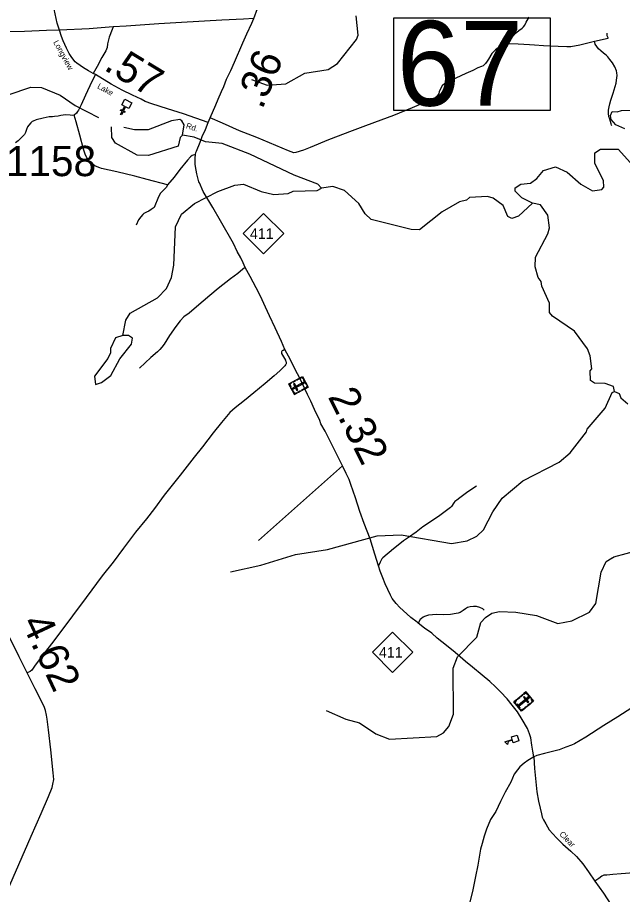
# Model space of a CAD drawing. Extents: x 2093524 to 2270757, y 289120 to 570408.
# Drawn here: x 2198683 to 2208660, y 360485 to 374960 of the extents above; entities that cross this region are included whole.
import ezdxf

# ---------------------------------------------------------------- set-up
doc = ezdxf.new("R2010")
doc.units = 0
for name, color, linetype in [('Exist Cultural Cemetery CELL', 7, 'Continuous'), ('Exist Cultural Church CELL', 7, 'Continuous'), ('Exist Cultural Educational Facility High CELL', 7, 'Continuous'), ('Exist Hydrographic Creek Single Shore', 7, 'Continuous'), ('Exist Hydrographic Lake Shore', 7, 'Continuous'), ('Exist Hydrographic Misc Water Feature', 7, 'Continuous'), ('Exist Hydrographic Pond Under 1500 Sq Ft', 7, 'Continuous'), ('Exist Hydrographic River Shore', 7, 'Continuous'), ('Exist Road Non-System Type 51', 7, 'Continuous'), ('Exist Road Primary NC Attributed', 7, 'Continuous'), ('Exist Road Primary NC Mileage Hundredths English Label', 7, 'Continuous'), ('Exist Road Primary NC Shield CELL', 7, 'Continuous'), ('Exist Road Primary NC Shield Number Label', 7, 'Continuous'), ('Exist Road Primary NC Structure Standard Bridge Number Label', 7, 'Continuous'), ('Exist Road Secondary Mileage Hundredths English Label', 7, 'Continuous'), ('Exist Road Secondary Type 51 Attributed', 7, 'Continuous'), ('Exist Road Secondary Type 51 Label', 7, 'Continuous'), ('Exist Road Secondary Type 51 Number Label', 7, 'Continuous')]:
    doc.layers.add(name, color=color, linetype=linetype)

msp = doc.modelspace()

# ---------------------------------------------------------------- linework, layer by layer
at = {"layer": 'Exist Cultural Cemetery CELL'}
for points in [[(2203251, 368737), (2203156, 368913), (2203381, 369033), (2203475, 368858)], [(2203322, 368989), (2203284, 368968), (2203279, 368979), (2203317, 368999)], [(2203396, 369004), (2203386, 368999), (2203376, 369018), (2203340, 368999), (2203335, 369009), (2203381, 369033)], [(2203438, 368903), (2203397, 368978), (2203407, 368983), (2203448, 368908)], [(2203195, 368933), (2203200, 368923), (2203172, 368908), (2203191, 368872), (2203181, 368867), (2203156, 368913)], [(2203216, 368803), (2203191, 368848), (2203201, 368854), (2203226, 368808)], [(2203264, 368958), (2203226, 368937), (2203221, 368947), (2203259, 368968)], [(2203225, 368847), (2203234, 368831), (2203412, 368927), (2203403, 368943)], [(2203291, 368805), (2203308, 368814), (2203252, 368918), (2203235, 368909)], [(2203413, 368825), (2203375, 368804), (2203370, 368814), (2203408, 368835)], [(2203459, 368887), (2203449, 368881), (2203459, 368862), (2203424, 368843), (2203429, 368833), (2203475, 368858)], [(2203289, 368758), (2203283, 368768), (2203255, 368753), (2203236, 368788), (2203226, 368783), (2203251, 368737)], [(2203354, 368793), (2203316, 368772), (2203310, 368782), (2203349, 368803)], [(2207068, 363828), (2207194, 363674), (2206997, 363513), (2206871, 363667)], [(2206977, 363754), (2207011, 363781), (2207018, 363772), (2206985, 363745)], [(2207035, 363801), (2207042, 363792), (2207067, 363812), (2207092, 363781), (2207101, 363788), (2207068, 363828)], [(2207115, 363771), (2207148, 363731), (2207139, 363723), (2207106, 363763)], [(2206892, 363641), (2206901, 363648), (2206887, 363665), (2206918, 363691), (2206911, 363700), (2206871, 363667)], [(2206916, 363630), (2206970, 363564), (2206961, 363557), (2206908, 363622)], [(2206925, 363711), (2206959, 363738), (2206966, 363730), (2206932, 363702)], [(2207115, 363725), (2207103, 363740), (2206946, 363611), (2206958, 363597)], [(2207041, 363753), (2207027, 363741), (2207102, 363650), (2207116, 363662)], [(2207097, 363609), (2207131, 363636), (2207138, 363628), (2207104, 363600)], [(2207161, 363646), (2207154, 363655), (2207179, 363676), (2207153, 363707), (2207161, 363714), (2207194, 363674)], [(2206976, 363538), (2206985, 363546), (2206999, 363529), (2207030, 363554), (2207037, 363546), (2206997, 363513)], [(2207046, 363567), (2207080, 363595), (2207087, 363586), (2207053, 363558)]]:
    msp.add_lwpolyline(points, close=True, dxfattribs=at)
at = {"layer": 'Exist Cultural Church CELL'}
msp.add_lwpolyline([(2200516, 373461), (2200466, 373487), (2200431, 373419), (2200459, 373405), (2200452, 373390), (2200423, 373405), (2200395, 373352), (2200381, 373359), (2200409, 373413), (2200381, 373427), (2200388, 373442), (2200416, 373427), (2200452, 373494), (2200401, 373521), (2200450, 373615), (2200566, 373555)], close=True, dxfattribs=at)
at = {"layer": 'Exist Cultural Educational Facility High CELL'}
msp.add_lwpolyline([(2206954, 363019), (2206860, 362989), (2206847, 363033), (2206775, 363010), (2206766, 362958), (2206721, 363003), (2206844, 363042), (2206830, 363086), (2206923, 363116)], close=True, dxfattribs=at)
at = {"layer": 'Exist Hydrographic Creek Single Shore'}
msp.add_line((2206086, 371944), (2206136, 371989), dxfattribs=at)
for points in [[(2195038, 372261), (2195229, 372303), (2195319, 372462), (2195444, 372562), (2195560, 372622), (2196243, 372720), (2196608, 372863), (2197157, 372957), (2197490, 373059), (2198128, 373397), (2198337, 373573), (2198526, 373684), (2198900, 373812), (2199076, 373805), (2199385, 373681), (2199636, 373508), (2200019, 373311)], [(2203694, 372145), (2203635, 372212), (2203243, 372358), (2202515, 372703), (2202057, 372883), (2201782, 372908), (2201597, 372987), (2201406, 373021)], [(2200420, 369714), (2200468, 369966), (2200542, 370082), (2200991, 370336), (2201140, 370487), (2201222, 370669), (2201262, 370872), (2201291, 371504), (2201390, 371712), (2201604, 371888), (2201986, 372091), (2202269, 372193), (2202410, 372210), (2202702, 372090), (2202912, 372039), (2203145, 372058), (2203228, 372092), (2203627, 372104), (2203694, 372145)], [(2206086, 371944), (2205970, 371920), (2205688, 371751), (2205315, 371457), (2205173, 371463), (2204514, 371627), (2204414, 371718), (2204312, 371890), (2204078, 372105), (2203886, 372171), (2203694, 372145)], [(2207178, 371896), (2206946, 371684), (2206838, 371643), (2206771, 371674), (2206695, 371856), (2206528, 371981), (2206436, 372006), (2206136, 371989)]]:
    msp.add_lwpolyline(points, dxfattribs=at)
at = {"layer": 'Exist Hydrographic Lake Shore'}
for points in [[(2201406, 373021), (2201430, 373187), (2201395, 373254), (2201361, 373277), (2201221, 373254), (2200839, 373107), (2200613, 373108), (2200436, 373146)], [(2201406, 373021), (2201365, 372979), (2201332, 372838), (2200841, 372684), (2200658, 372691), (2200298, 372888), (2200239, 372978), (2200230, 373155)]]:
    msp.add_lwpolyline(points, dxfattribs=at)
at = {"layer": 'Exist Hydrographic Misc Water Feature'}
for points in [[(2202541, 373936), (2202799, 373846), (2203107, 373866), (2203423, 374043), (2203805, 374105), (2203963, 374203), (2204276, 374597), (2204301, 374672), (2204266, 374991)], [(2208070, 368119), (2208078, 368168), (2208376, 368513), (2208491, 368770), (2208532, 368789)], [(2202197, 365812), (2202696, 365923), (2203270, 366095), (2203794, 366180), (2204617, 366403), (2205008, 366422), (2205842, 366280), (2206100, 366321), (2206258, 366400), (2206366, 366506), (2206522, 366802), (2206678, 367025), (2207018, 367313), (2207616, 367623), (2207798, 367777), (2208070, 368119)], [(2206261, 364734), (2206326, 364975), (2206401, 365059), (2206508, 365126), (2206633, 365153), (2206900, 365144), (2207242, 365088), (2207592, 364960), (2207825, 365001), (2208116, 365146), (2208223, 365289), (2208311, 365805), (2208393, 365981), (2208489, 366039), (2208496, 366044), (2208518, 366057), (2208925, 366167)], [(2203772, 363524), (2204098, 363376), (2204324, 363319), (2204591, 363137), (2204817, 363047), (2205600, 363094), (2205707, 363154), (2205798, 363260), (2205872, 363462), (2205867, 364220), (2205941, 364406), (2206261, 364734)]]:
    msp.add_lwpolyline(points, dxfattribs=at)
at = {"layer": 'Exist Hydrographic Pond Under 1500 Sq Ft'}
msp.add_lwpolyline([(2200420, 369714), (2200296, 369674), (2200214, 369498), (2200214, 369423), (2200173, 369332), (2199950, 369038), (2199968, 368903), (2200068, 368937), (2200224, 369049), (2200372, 369325), (2200563, 369567), (2200579, 369665), (2200512, 369709), (2200420, 369714)], dxfattribs=at)
at = {"layer": 'Exist Hydrographic River Shore'}
for points in [[(2208702, 373122), (2208550, 373187), (2208474, 373275), (2208462, 373344), (2208492, 373409), (2208575, 373403), (2208642, 373428), (2208816, 373432)], [(2207178, 371896), (2207002, 371984), (2206893, 372092), (2206893, 372151), (2206984, 372211), (2207142, 372228), (2207250, 372304), (2207357, 372437), (2207557, 372498), (2207749, 372406), (2207975, 372208), (2208168, 372102), (2208318, 372119), (2208351, 372161), (2208350, 372269), (2208206, 372551), (2208205, 372725), (2208296, 372785), (2208588, 372786), (2208940, 372399)], [(2208532, 368789), (2208515, 368871), (2208373, 368920), (2208198, 368927), (2208131, 368967), (2208130, 369128), (2208155, 369160), (2208128, 369377), (2208086, 369493), (2207867, 369783), (2207507, 370029), (2207457, 370089), (2207456, 370247), (2207329, 370528), (2207320, 370604), (2207270, 370670), (2207219, 370845), (2207226, 371003), (2207431, 371389), (2207456, 371487), (2207429, 371697), (2207311, 371870), (2207178, 371896)], [(2208532, 368789), (2208607, 368755), (2208633, 368682), (2208750, 368581)]]:
    msp.add_lwpolyline(points, dxfattribs=at)
at = {"layer": 'Exist Road Non-System Type 51'}
msp.add_line((2204041, 367560), (2202660, 366325), dxfattribs=at)
for points in [[(2206742, 374532), (2206801, 374598), (2206841, 374639), (2206889, 374697), (2206952, 374749), (2207004, 374784), (2207026, 374806), (2207048, 374834), (2207075, 374882), (2207121, 374964)], [(2200261, 374805), (2200243, 374765), (2200194, 374634), (2200169, 374526), (2200163, 374468), (2200151, 374440), (2200139, 374410), (2200076, 374302), (2199995, 374153), (2199928, 374039)], [(2208199, 374570), (2208425, 374621), (2208427, 374626), (2208423, 374628), (2208410, 374661), (2208410, 374701)], [(2206742, 374532), (2206640, 374481), (2206565, 374429), (2206505, 374366), (2206452, 374274), (2206430, 374240), (2206404, 374204), (2206361, 374165), (2206333, 374153), (2206277, 374129), (2206195, 374088), (2206079, 374035), (2205914, 373960), (2205793, 373906), (2205729, 373871), (2205687, 373835), (2205663, 373797), (2205640, 373733), (2205630, 373707), (2205612, 373672), (2205598, 373658), (2205569, 373634), (2205463, 373587), (2205190, 373472), (2204883, 373342), (2204570, 373225), (2204376, 373154), (2204203, 373089), (2203812, 372940), (2203511, 372816), (2203398, 372773), (2203274, 372731), (2203242, 372728), (2203152, 372762), (2202630, 372978), (2202346, 373092), (2202061, 373218), (2201862, 373303)], [(2206742, 374532), (2206938, 374525), (2207126, 374513), (2207210, 374507), (2207358, 374500), (2207600, 374490), (2207744, 374483), (2207776, 374483), (2207808, 374481), (2207960, 374510), (2208199, 374570)], [(2208485, 373172), (2208479, 373182), (2208472, 373206), (2208452, 373280), (2208438, 373324), (2208431, 373376), (2208431, 373432), (2208442, 373486), (2208450, 373538), (2208470, 373594), (2208505, 373712), (2208556, 373877), (2208561, 373927), (2208571, 374001), (2208569, 374045), (2208564, 374083), (2208536, 374144), (2208495, 374210), (2208455, 374270), (2208417, 374313), (2208393, 374339), (2208347, 374373), (2208304, 374413), (2208268, 374444), (2208236, 374484), (2208213, 374522), (2208199, 374570)], [(2199970, 374019), (2199907, 373903), (2199802, 373680), (2199730, 373518), (2199690, 373431), (2199674, 373407), (2199657, 373383), (2199619, 373349)], [(2199619, 373349), (2199583, 373345), (2199551, 373347), (2199473, 373352), (2199395, 373345), (2199351, 373333), (2199295, 373327), (2199257, 373319), (2199207, 373320), (2199105, 373300), (2198988, 373269), (2198942, 373252), (2198924, 373242), (2198900, 373220), (2198868, 373184), (2198849, 373154), (2198831, 373110), (2198813, 373060), (2198795, 373032), (2198732, 372963), (2198692, 372927), (2198648, 372893)], [(2201158, 372196), (2200820, 372286), (2200616, 372340), (2200321, 372414), (2200069, 372470), (2200041, 372479), (2199995, 372496), (2199960, 372514), (2199934, 372529), (2199872, 372587), (2199828, 372645), (2199797, 372707), (2199771, 372788), (2199709, 373016), (2199648, 373237), (2199619, 373349)], [(2201617, 372697), (2201579, 372691), (2201565, 372683), (2201535, 372661), (2201487, 372606), (2201362, 372452), (2201267, 372327), (2201158, 372196)], [(2201158, 372196), (2201139, 372162), (2201085, 372106), (2201039, 372060), (2201010, 372003), (2200937, 371827), (2200921, 371811), (2200889, 371789), (2200847, 371766), (2200808, 371746), (2200768, 371726), (2200748, 371709), (2200716, 371673), (2200680, 371619), (2200641, 371533)], [(2202439, 370835), (2202401, 370805), (2202314, 370737), (2202195, 370648), (2201990, 370487), (2201855, 370370), (2201745, 370277), (2201632, 370184), (2201513, 370083), (2201427, 370019), (2201364, 369954), (2201292, 369862), (2201192, 369712), (2201099, 369569), (2201063, 369521), (2201031, 369481), (2200993, 369442), (2200880, 369347), (2200697, 369172)], [(2203094, 369479), (2203062, 369466), (2203050, 369460), (2203044, 369454), (2203037, 369442), (2203037, 369428), (2203037, 369420), (2203039, 369416), (2203104, 369303), (2203105, 369293), (2203110, 369287), (2203112, 369275), (2203116, 369263), (2203116, 369251), (2203114, 369243), (2203108, 369233), (2203102, 369225), (2203092, 369209), (2203076, 369193), (2203039, 369158), (2203007, 369126), (2202917, 369048), (2202766, 368919), (2202579, 368765), (2202424, 368638), (2202275, 368519), (2202182, 368441), (2202047, 368278), (2201910, 368103), (2201732, 367876), (2201595, 367703), (2201363, 367405), (2201104, 367076), (2200943, 366857), (2200808, 366684), (2200626, 366463), (2200432, 366201), (2200260, 365972), (2200081, 365743), (2199816, 365385), (2199592, 365086), (2199283, 364674), (2199105, 364445), (2198962, 364252), (2198916, 364190), (2198891, 364164), (2198843, 364143)], [(2206251, 367223), (2206111, 367131), (2205980, 367031), (2205926, 366991), (2205895, 366969), (2205877, 366947), (2205839, 366887), (2205823, 366873), (2205648, 366742), (2205511, 366645), (2205370, 366552), (2205256, 366467), (2205129, 366378), (2205047, 366320), (2204960, 366251), (2204882, 366190), (2204708, 366043), (2204692, 366027), (2204666, 365969), (2204638, 365909)], [(2206377, 365179), (2206355, 365201), (2206306, 365221), (2206252, 365236), (2206203, 365238), (2206151, 365232), (2206103, 365223), (2206071, 365199), (2206035, 365173), (2205981, 365140), (2205953, 365128), (2205919, 365120), (2205822, 365105), (2205706, 365098), (2205587, 365106), (2205530, 365101), (2205462, 365095), (2205430, 365086), (2205398, 365074), (2205372, 365060), (2205346, 365042), (2205326, 365022), (2205290, 364965)], [(2208848, 360842), (2208638, 360824), (2208502, 360817), (2208404, 360801), (2208356, 360802), (2208320, 360788), (2208272, 360748), (2208205, 360707)]]:
    msp.add_lwpolyline(points, dxfattribs=at)
at = {"layer": 'Exist Road Primary NC Attributed'}
for points in [[(2202581, 374947), (2202704, 375282), (2202781, 375506), (2202865, 375752), (2202936, 375963), (2203096, 376426), (2203175, 376660), (2203251, 376881), (2203323, 377103), (2203377, 377251), (2203409, 377374), (2203421, 377464), (2203425, 377516), (2203420, 377596), (2203414, 377677), (2203332, 378265)], [(2202581, 374947), (2202409, 374936), (2202053, 374915), (2201390, 374879), (2201012, 374854), (2200477, 374820), (2200261, 374805), (2199867, 374776), (2199377, 374753)], [(2201829, 373228), (2201862, 373303), (2201951, 373517), (2201990, 373613), (2202047, 373740), (2202083, 373820), (2202132, 373942), (2202203, 374085), (2202260, 374223), (2202398, 374540), (2202467, 374690), (2202545, 374869), (2202581, 374947)], [(2199377, 374753), (2199161, 374744), (2198800, 374729), (2198460, 374723), (2197996, 374707)], [(2207199, 362755), (2207183, 362849), (2207163, 362948), (2207148, 363070), (2207128, 363135), (2207094, 363223), (2207009, 363371), (2206928, 363498), (2206841, 363609), (2206757, 363712), (2206648, 363831), (2206569, 363911), (2206473, 364002), (2206346, 364105), (2206189, 364236), (2206069, 364333), (2205900, 364480), (2205757, 364597), (2205604, 364718), (2205514, 364797), (2205393, 364883), (2205290, 364965), (2205275, 364977), (2205170, 365059), (2205104, 365116), (2204989, 365221), (2204929, 365287), (2204864, 365373), (2204832, 365426), (2204748, 365614), (2204706, 365711), (2204665, 365819), (2204638, 365909), (2204575, 366102), (2204499, 366354), (2204398, 366609), (2204328, 366804), (2204255, 367034), (2204179, 367251), (2204151, 367337), (2204106, 367432), (2204041, 367560), (2203976, 367693), (2203895, 367857), (2203758, 368134), (2203688, 368255), (2203670, 368309), (2203579, 368491), (2203520, 368630), (2203473, 368726), (2203467, 368739), (2203356, 368973), (2203244, 369182), (2203184, 369309), (2203094, 369479), (2203039, 369614), (2202930, 369839), (2202837, 370039), (2202774, 370178), (2202688, 370361), (2202620, 370497), (2202520, 370684), (2202439, 370835), (2202405, 370913), (2202368, 370993), (2202308, 371100), (2202243, 371232), (2202030, 371607), (2201903, 371824), (2201745, 372086), (2201682, 372230), (2201672, 372250), (2201641, 372381), (2201618, 372499), (2201612, 372541), (2201610, 372575), (2201611, 372601), (2201613, 372641), (2201617, 372697), (2201622, 372735), (2201632, 372753), (2201693, 372902), (2201728, 372996), (2201784, 373114), (2201829, 373228)], [(2208817, 363567), (2208586, 363419), (2208353, 363273), (2208058, 363081), (2207869, 362969), (2207822, 362949), (2207728, 362915), (2207619, 362874), (2207376, 362814), (2207247, 362779), (2207199, 362755)]]:
    msp.add_lwpolyline(points, dxfattribs=at)
at = {"layer": 'Exist Road Primary NC Shield CELL'}
for points in [[(2202407, 371395), (2202740, 371727), (2203073, 371395), (2202740, 371062)], [(2204536, 364484), (2204869, 364817), (2205202, 364484), (2204869, 364151)]]:
    msp.add_lwpolyline(points, close=True, dxfattribs=at)
at = {"layer": 'Exist Road Primary NC Structure Standard Bridge Number Label'}
msp.add_lwpolyline([(2204890, 374955), (2207466, 374955), (2207466, 373426), (2204890, 373426)], close=True, dxfattribs=at)
at = {"layer": 'Exist Road Secondary Type 51 Attributed'}
for points in [[(2199377, 374753), (2199336, 374867), (2199270, 375175)], [(2201829, 373228), (2201420, 373370), (2201154, 373454), (2200897, 373538), (2200789, 373577), (2200723, 373611), (2200580, 373679), (2200410, 373763), (2200227, 373863), (2199970, 374019), (2199928, 374039), (2199854, 374083), (2199769, 374130), (2199661, 374205), (2199633, 374231), (2199576, 374300), (2199536, 374368), (2199489, 374452), (2199435, 374575), (2199408, 374647), (2199377, 374753)], [(2198518, 360549), (2198703, 360979), (2198908, 361446), (2199072, 361824), (2199192, 362104), (2199254, 362252), (2199267, 362307), (2199279, 362384), (2199272, 362490), (2199231, 362874), (2199194, 363203), (2199173, 363380), (2199163, 363446), (2199145, 363520), (2199122, 363585), (2198975, 363881), (2198843, 364143), (2198712, 364409), (2198500, 364831)], [(2207199, 362755), (2207155, 362731), (2207098, 362697), (2207038, 362654), (2206970, 362592), (2206929, 362544), (2206877, 362468), (2206822, 362339), (2206727, 362171), (2206650, 362022), (2206572, 361854), (2206484, 361723), (2206417, 361563), (2206377, 361446), (2206345, 361324), (2206318, 361235), (2206274, 360968), (2206235, 360780), (2206190, 360561), (2206140, 360337)], [(2207199, 362755), (2207212, 362565), (2207250, 362177), (2207274, 362024), (2207301, 361911), (2207325, 361817), (2207338, 361761), (2207360, 361715), (2207395, 361653), (2207450, 361552), (2207570, 361420), (2207675, 361313), (2207809, 361199), (2207900, 361113), (2208007, 360988), (2208100, 360861), (2208205, 360707), (2208348, 360504), (2208467, 360321)]]:
    msp.add_lwpolyline(points, dxfattribs=at)

# ---------------------------------------------------------------- texts
at = {"layer": 'Exist Road Primary NC Mileage Hundredths English Label'}
for s, rotation, p in [('.36', 67.5735, (2202719, 373429)), ('2.32', 296.461, (2203796, 368703))]:
    msp.add_text(s, height=500, rotation=rotation, dxfattribs=at).set_placement(p)
at = {"layer": 'Exist Road Primary NC Shield Number Label'}
for p in [(2202516, 371305), (2204645, 364394)]:
    msp.add_text('411', height=175, dxfattribs=at).set_placement(p)
at = {"layer": 'Exist Road Primary NC Structure Standard Bridge Number Label'}
msp.add_text('67', height=1400, dxfattribs=at).set_placement((2204940, 373505))
at = {"layer": 'Exist Road Secondary Mileage Hundredths English Label'}
for s, rotation, p in [('.57', 328.6921, (2200088, 374108)), ('4.62', 295.1291, (2198739, 364973))]:
    msp.add_text(s, height=500, rotation=rotation, dxfattribs=at).set_placement(p)
at = {"layer": 'Exist Road Secondary Type 51 Label'}
for s, rotation, p in [('Longview', 299.0205, (2199268, 374552)), ('Lake', 331.1675, (2199989, 373798)), ('Rd.', 342.4925, (2201454, 373135)), ('Clear', 314.1853, (2207612, 361472))]:
    msp.add_text(s, height=95, rotation=rotation, dxfattribs=at).set_placement(p)
at = {"layer": 'Exist Road Secondary Type 51 Number Label'}
msp.add_text('1158', height=500, dxfattribs=at).set_placement((2198491, 372342))

doc.saveas('drawing.dxf')
